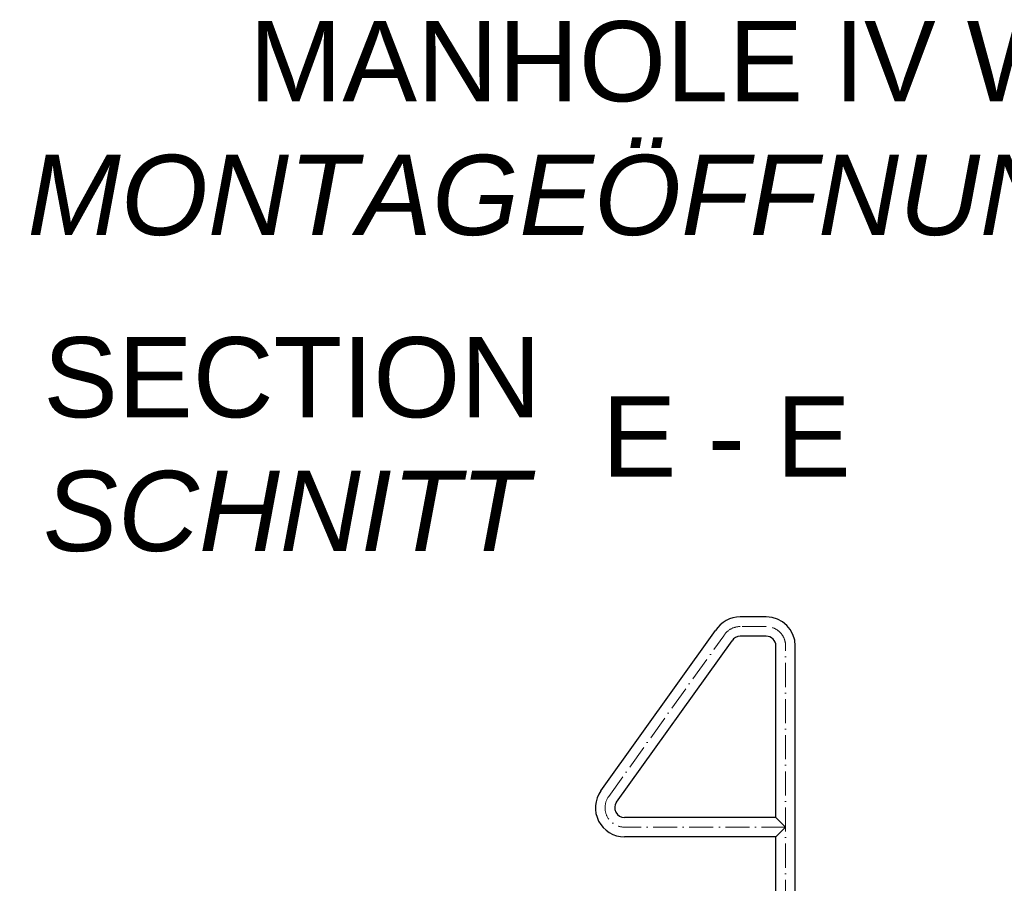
# Model space of a CAD drawing. Header units: millimetres. Extents: x -14064 to 10606674, y -83552 to 74051.
# Tile 394 of 656: x 23272 to 25726, y -24053 to -21900. Entities that reach past the tile are written whole.
import ezdxf

# ---------------------------------------------------------------- set-up
doc = ezdxf.new("R2010")
doc.units = ezdxf.units.MM
doc.linetypes.add('ACAD_ISO10W100', pattern=[18, 12, -3, 0, -3])
doc.layers.add('Beschriftung', color=7, linetype='Continuous', lineweight=9)
doc.styles.add('LBB3.5M1000', font='isocp.shx', dxfattribs={"height": 3.5})

msp = doc.modelspace()

# ---------------------------------------------------------------- linework, layer by layer
for p, q in [((25132.74788, -23388.82562), (25068.02929, -23388.82562)), ((24720.43587, -23822.66188), (25006.45384, -23423.09884)), ((25132.74788, -23437.12562), (25068.02929, -23437.12562)), ((24759.70753, -23850.77996), (25047.50414, -23448.55003)), ((25156.89788, -23888.98269), (25156.89788, -23461.27562)), ((25205.19788, -25158.63269), (25205.19788, -23461.27562)), ((25156.89788, -23888.98269), (24779.34788, -23888.98269)), ((25156.89788, -23888.98269), (25181.04788, -23913.13269)), ((25181.04788, -23913.13269), (25156.89788, -23937.28269)), ((25156.89788, -23937.28269), (24779.34788, -23937.28269)), ((25156.89788, -24538.98269), (25156.89788, -23937.28269))]:
    msp.add_line(p, q)
at = {"linetype": 'ACAD_ISO10W100', "lineweight": 18, "ltscale": 5}
for p, q in [((25132.74788, -23413.13269), (25067.93192, -23413.13269)), ((24740.07088, -23836.72207), (25026.88162, -23435.9815)), ((25181.04788, -25185.6003), (25181.04788, -23461.43269)), ((25181.04788, -23913.13269), (24779.34788, -23913.13269))]:
    msp.add_line(p, q, dxfattribs=at)
for centre, radius, start, end in [((25068.02929, -23461.27562), 72.45, 90, 148.20108718), ((25132.74788, -23461.27562), 72.45, 0, 90), ((25068.02929, -23461.27562), 24.15, 90, 148.20108718), ((25132.74788, -23461.27562), 24.15, 0, 90), ((24779.34788, -23864.83269), 72.45, 144.40389259, 270), ((24779.34788, -23864.83269), 24.15, 144.41617607, 270)]:
    msp.add_arc(centre, radius, start, end)
for centre, start, end in [((25067.93192, -23461.43269), 90, 148.20108718), ((25132.74788, -23461.43269), 0, 90), ((24779.34788, -23864.83269), 144.40863365, 270)]:
    msp.add_arc(centre, 48.3, start, end, dxfattribs=at)

# ---------------------------------------------------------------- texts
at = {"layer": 'Beschriftung', "char_height": 200, "attachment_point": 1, "style": 'LBB3.5M1000'}
for s, insert, width in [('\\pi599.15;{\\fArial|b0|i0|c0|p34;MANHOLE \\fCastellar|b0|i0|c0|p18;IV\\fArial|b0|i0|c0|p34; WITH LADDER\\P\\pi46.721;\\fArial|b0|i1|c0|p34;MONTAGEÖFFNUNG \\fCastellar|b0|i1|c0|p18;IV\\fArial|b0|i1|c0|p34; MIT LEITER}', (23244.16665, -21903.4877), 4967.5358744), ('{\\fArial|b0|i0|c0|p34;SECTION\\P\\fArial|b0|i1|c0|p34;SCHNITT}', (23330.3383, -22691.39497), 1238.3896454), ('{\\fArial|b0|i0|c0|p34;E - E}', (24722.87562, -22838.98574), 665.3434054)]:
    msp.add_mtext(s, dxfattribs=dict(at, insert=insert, width=width))

doc.saveas('drawing.dxf')
